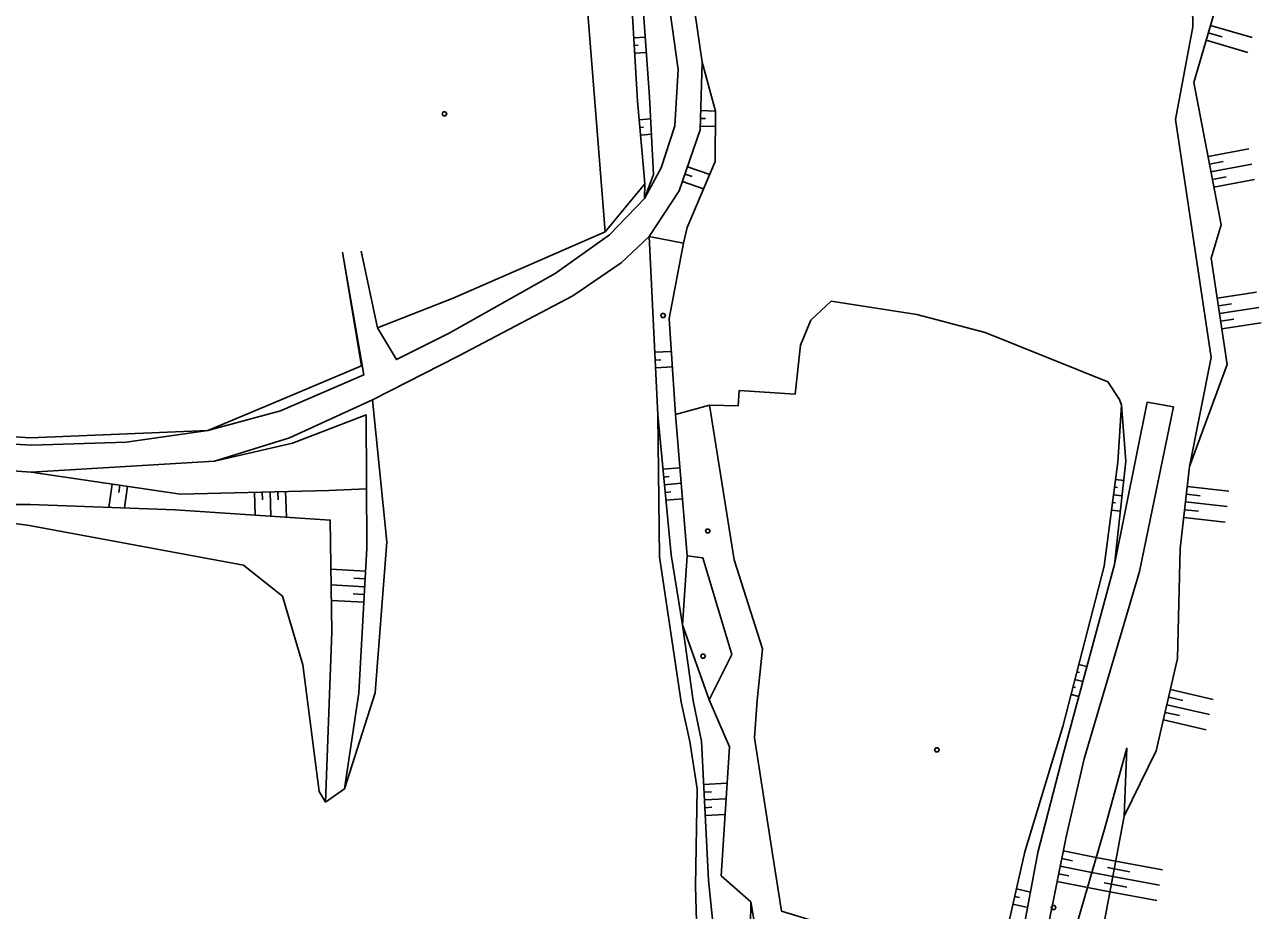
# Model space of a CAD drawing. Extents: x -664960 to -662754, y -993849 to -991145.
# Drawn here: x -663968.2 to -663777.4, y -992370.4 to -992233.7 of the extents above; entities that cross this region are included whole.
import ezdxf

# ---------------------------------------------------------------- set-up
doc = ezdxf.new("R2010")
doc.units = 0
for name, color, linetype in [('Vrstva 13', 7, 'Continuous'), ('Vrstva 18', 7, 'Continuous'), ('Vrstva 23', 7, 'Continuous'), ('Vrstva 27', 7, 'Continuous'), ('Vrstva 63', 7, 'Continuous')]:
    doc.layers.add(name, color=color, linetype=linetype)

msp = doc.modelspace()

# ---------------------------------------------------------------- linework, layer by layer
at = {"layer": 'Vrstva 13'}
for points in [[(-663903.261, -992247.139), (-663903.081, -992247.439), (-663903.261, -992247.739), (-663903.621, -992247.739), (-663903.801, -992247.439), (-663903.621, -992247.139), (-663903.261, -992247.139)], [(-663869.528, -992278.268), (-663869.348, -992278.568), (-663869.528, -992278.868), (-663869.888, -992278.868), (-663870.068, -992278.568), (-663869.888, -992278.268), (-663869.528, -992278.268)], [(-663862.626, -992311.51), (-663862.446, -992311.81), (-663862.626, -992312.11), (-663862.986, -992312.11), (-663863.166, -992311.81), (-663862.986, -992311.51), (-663862.626, -992311.51)], [(-663863.352, -992330.827), (-663863.172, -992331.127), (-663863.352, -992331.427), (-663863.712, -992331.427), (-663863.892, -992331.127), (-663863.712, -992330.827), (-663863.352, -992330.827)], [(-663827.263, -992345.302), (-663827.083, -992345.602), (-663827.263, -992345.902), (-663827.623, -992345.902), (-663827.803, -992345.602), (-663827.623, -992345.302), (-663827.263, -992345.302)]]:
    msp.add_lwpolyline(points, dxfattribs=at)
at = {"layer": 'Vrstva 18'}
msp.add_lwpolyline([(-663809.262, -992369.613), (-663809.082, -992369.913), (-663809.262, -992370.213), (-663809.622, -992370.213), (-663809.802, -992369.913), (-663809.622, -992369.613), (-663809.262, -992369.613)], dxfattribs=at)
at = {"layer": 'Vrstva 23'}
for points in [[(-663928.724, -992293.289), (-663939.93, -992296.31), (-663952.53, -992298.11), (-663967.1, -992298.57), (-663999.28, -992296.79), (-664009.84, -992299.04)], [(-664099.12, -992299.85), (-664076.61, -992303.27), (-664031.58, -992307.16), (-664019.3, -992306.93), (-664008.02, -992303.25), (-663998.74, -992300.94), (-663989.52, -992301.13), (-663967.2, -992302.74), (-663938.94, -992301.03), (-663927.353, -992297.442)]]:
    msp.add_lwpolyline(points, dxfattribs=at)
at = {"layer": 'Vrstva 27'}
for points in [[(-663927.353, -992297.442), (-663914.548, -992291.55), (-663901.338, -992284.82), (-663883.64, -992275.499), (-663876.185, -992270.406), (-663871.835, -992266.362), (-663867.215, -992259.328), (-663863.972, -992249.911), (-663863.663, -992239.451), (-663865.819, -992224.607), (-663867.768, -992214.752)], [(-663871.565, -992214.969), (-663869.561, -992225.049), (-663867.374, -992240.603), (-663867.883, -992249.281), (-663870.004, -992255.782), (-663872.584, -992260.498), (-663877.958, -992266.124), (-663886.349, -992272.096), (-663902.732, -992281.304), (-663910.857, -992285.368), (-663913.778, -992280.465), (-663916.286, -992268.633)], [(-663919.185, -992268.764), (-663915.859, -992287.712), (-663928.724, -992293.289)], [(-663811.995, -992381.248), (-663807.519, -992359.021), (-663804.755, -992347.004), (-663796.214, -992318.071), (-663790.959, -992292.657), (-663795.022, -992291.953), (-663800.032, -992317.011), (-663807.944, -992346.105), (-663811.864, -992361.41), (-663815.456, -992380.722)]]:
    msp.add_lwpolyline(points, dxfattribs=at)
at = {"layer": 'Vrstva 63'}
for p, q in [((-663882.061, -992222.425), (-663878.658, -992265.657)), ((-663785.572, -992234.932), (-663783.424, -992235.555)), ((-663785.237, -992233.779), (-663778.786, -992235.652)), ((-663874.241, -992235.696), (-663872.462, -992235.587)), ((-663874.168, -992236.893), (-663873.571, -992236.857)), ((-663785.907, -992236.084), (-663779.455, -992237.957)), ((-663874.094, -992238.091), (-663872.289, -992237.981)), ((-663861.607, -992247.001), (-663863.663, -992239.451)), ((-663873.392, -992248.337), (-663871.622, -992248.183)), ((-663863.919, -992248.133), (-663863.152, -992248.156)), ((-663863.884, -992246.934), (-663861.607, -992247.001)), ((-663873.287, -992249.533), (-663872.712, -992249.483)), ((-663863.972, -992249.911), (-663863.972, -992249.911)), ((-663863.955, -992249.333), (-663861.623, -992249.402)), ((-663873.183, -992250.728), (-663871.498, -992250.581)), ((-663785.609, -992254.028), (-663779.328, -992252.833)), ((-663865.93, -992255.596), (-663862.503, -992256.776)), ((-663785.385, -992255.207), (-663783.293, -992254.809)), ((-663785.161, -992256.386), (-663778.879, -992255.19)), ((-663866.711, -992257.865), (-663863.444, -992258.99)), ((-663866.32, -992256.73), (-663865.206, -992257.114)), ((-663784.936, -992257.565), (-663782.845, -992257.167)), ((-663784.712, -992258.743), (-663778.43, -992257.548)), ((-663784.206, -992275.876), (-663778.117, -992274.96)), ((-663784.028, -992277.062), (-663782, -992276.757)), ((-663783.85, -992278.249), (-663777.76, -992277.333)), ((-663783.671, -992279.436), (-663781.643, -992279.131)), ((-663783.493, -992280.622), (-663777.403, -992279.706)), ((-663870.98, -992284.228), (-663868.415, -992284.105)), ((-663870.923, -992285.427), (-663870.061, -992285.386)), ((-663870.866, -992286.625), (-663868.257, -992286.501)), ((-663862.565, -992292.418), (-663867.773, -992293.857)), ((-663938.94, -992301.03), (-663926.886, -992298.272)), ((-663869.724, -992302.293), (-663867.11, -992302.045)), ((-663869.611, -992303.487), (-663868.746, -992303.405)), ((-663954.716, -992304.571), (-663955.244, -992308.168)), ((-663953.529, -992304.745), (-663953.698, -992305.899)), ((-663952.342, -992304.919), (-663952.831, -992308.253)), ((-663927.945, -992305.667), (-663927.833, -992309.684)), ((-663869.498, -992304.682), (-663866.917, -992304.438)), ((-663800.027, -992305.032), (-663799.601, -992305.087)), ((-663799.872, -992303.842), (-663798.619, -992304.005)), ((-663788.817, -992304.951), (-663782.41, -992305.674)), ((-663932.743, -992305.801), (-663932.644, -992309.36)), ((-663931.543, -992305.768), (-663931.509, -992306.991)), ((-663930.344, -992305.734), (-663930.238, -992309.522)), ((-663929.144, -992305.701), (-663929.108, -992307)), ((-663869.385, -992305.877), (-663868.531, -992305.796)), ((-663869.272, -992307.071), (-663866.723, -992306.83)), ((-663800.338, -992307.412), (-663799.895, -992307.469)), ((-663800.182, -992306.222), (-663798.878, -992306.392)), ((-663789.086, -992307.336), (-663782.679, -992308.059)), ((-663788.951, -992306.144), (-663786.818, -992306.384)), ((-663800.493, -992308.601), (-663799.137, -992308.778)), ((-663789.22, -992308.529), (-663787.087, -992308.769)), ((-663789.354, -992309.721), (-663782.948, -992310.444)), ((-663915.619, -992318.016), (-663920.946, -992317.717)), ((-663915.753, -992320.412), (-663920.909, -992320.123)), ((-663915.686, -992319.214), (-663917.431, -992319.116)), ((-663915.888, -992322.809), (-663920.873, -992322.529)), ((-663915.82, -992321.611), (-663917.509, -992321.516)), ((-663920.8, -992327.38), (-663921.787, -992353.692)), ((-663805.548, -992332.395), (-663804.303, -992332.717)), ((-663805.849, -992333.556), (-663805.439, -992333.662)), ((-663806.451, -992335.879), (-663806.051, -992335.983)), ((-663806.15, -992334.718), (-663804.933, -992335.033)), ((-663806.753, -992337.041), (-663805.563, -992337.349)), ((-663791.69, -992337.467), (-663789.496, -992337.973)), ((-663791.419, -992336.298), (-663784.832, -992337.819)), ((-663792.23, -992339.805), (-663790.036, -992340.312)), ((-663791.96, -992338.636), (-663785.372, -992340.157)), ((-663792.5, -992340.974), (-663785.912, -992342.496)), ((-663863.457, -992350.92), (-663859.821, -992350.734)), ((-663863.396, -992352.119), (-663862.231, -992352.059)), ((-663863.334, -992353.317), (-663859.973, -992353.145)), ((-663863.273, -992354.516), (-663862.199, -992354.46)), ((-663863.211, -992355.714), (-663860.125, -992355.556)), ((-663808.194, -992362.373), (-663806.536, -992362.707)), ((-663807.957, -992361.196), (-663802.879, -992362.219)), ((-663799.873, -992362.78), (-663802.879, -992362.219)), ((-663799.873, -992362.78), (-663792.648, -992364.129)), ((-663808.668, -992364.726), (-663807.076, -992365.046)), ((-663808.431, -992363.549), (-663803.552, -992364.532)), ((-663800.314, -992365.14), (-663803.553, -992364.535)), ((-663800.093, -992363.96), (-663801.133, -992363.766)), ((-663800.093, -992363.96), (-663797.687, -992364.409)), ((-663808.905, -992365.902), (-663804.224, -992366.845)), ((-663800.534, -992366.319), (-663801.651, -992366.111)), ((-663800.534, -992366.319), (-663798.128, -992366.768)), ((-663800.314, -992365.14), (-663793.089, -992366.489)), ((-663815.46, -992368.237), (-663814.716, -992368.404)), ((-663815.197, -992367.066), (-663813.007, -992367.558)), ((-663800.754, -992367.499), (-663804.226, -992366.851)), ((-663800.754, -992367.499), (-663793.529, -992368.848)), ((-663815.722, -992369.408), (-663813.447, -992369.919))]:
    msp.add_line(p, q, dxfattribs=at)
for points in [[(-663812.912, -992183.474), (-663811.128, -992188.818), (-663795.614, -992198.455), (-663785.131, -992217.892), (-663782.629, -992224.795), (-663787.79, -992242.571), (-663783.608, -992264.544), (-663785.134, -992269.708), (-663782.664, -992286.132), (-663788.468, -992301.859), (-663789.894, -992314.506), (-663790.308, -992331.485), (-663793.6, -992345.739), (-663798.571, -992355.807), (-663803.528, -992382.354), (-663806.238, -992402.536), (-663805.007, -992421.537), (-663808.392, -992432.46)], [(-663811.128, -992188.818), (-663806.712, -992195.357), (-663796.642, -992205.688), (-663788.182, -992221.523), (-663787.973, -992234.026), (-663790.612, -992248.321), (-663785.147, -992285.031), (-663788.468, -992301.859)], [(-663876.846, -992218.253), (-663874.498, -992231.493), (-663873.644, -992245.455), (-663872.739, -992255.804), (-663872.51, -992258.26), (-663872.584, -992260.498), (-663871.18, -992256.775), (-663871.792, -992244.873), (-663872.785, -992231.1), (-663875.141, -992215.614)], [(-663862.591, -992337.852), (-663866.69, -992326.3), (-663866.008, -992315.669), (-663867.773, -992293.857), (-663868.748, -992279.038), (-663866.559, -992267.398), (-663865.987, -992264.973), (-663861.66, -992254.792), (-663861.607, -992247.001)], [(-663913.778, -992280.465), (-663902.092, -992275.863), (-663878.658, -992265.657), (-663872.51, -992258.26)], [(-663871.835, -992266.362), (-663870.518, -992293.892), (-663868.475, -992315.498), (-663866.69, -992326.3), (-663865.057, -992338.023)], [(-663871.835, -992266.362), (-663866.559, -992267.398), (-663868.748, -992279.038), (-663867.773, -992293.857), (-663866.008, -992315.669), (-663863.588, -992315.934), (-663859.115, -992330.871), (-663862.591, -992337.852)], [(-663856.14, -992369.05), (-663852.3, -992391.71), (-663856.56, -992403.23), (-663859.37, -992420.52), (-663861.81, -992426.38), (-663863.48, -992423.66), (-663863.25, -992405.14), (-663864.07, -992388.51), (-663864.7, -992366.63), (-663864.45, -992351.59), (-663865.57, -992344.28), (-663866.922, -992338.238), (-663870.24, -992315.824), (-663870.518, -992293.892), (-663871.835, -992266.362)], [(-664011.01, -992294.41), (-663989.25, -992296.04), (-663967.33, -992297.46), (-663939.93, -992296.31), (-663928.776, -992291.612), (-663916.25, -992286.35), (-663919.185, -992268.764)], [(-663798.983, -992292.393), (-663799.259, -992291.509), (-663801.053, -992288.805), (-663819.984, -992281.179), (-663830.532, -992278.389), (-663843.789, -992276.367), (-663846.915, -992279.295), (-663848.525, -992283.149), (-663849.319, -992290.692), (-663857.939, -992290.13), (-663858.121, -992292.501), (-663862.565, -992292.418), (-663858.751, -992316.274), (-663854.381, -992330.026), (-663855.19, -992337.9), (-663855.61, -992343.73)], [(-663918.847, -992351.626), (-663914.142, -992336.817), (-663912.33, -992313.48), (-663914.548, -992291.55)], [(-663926.886, -992298.272), (-663915.504, -992293.894), (-663915.419, -992314.457), (-663916.673, -992336.803), (-663918.847, -992351.626), (-663921.787, -992353.692)], [(-663868.855, -992489.336), (-663875.858, -992495.345), (-663871.005, -992485.129), (-663856.723, -992468.319), (-663847.419, -992457.133), (-663840.712, -992449.686), (-663833.955, -992440.513), (-663829.515, -992432.287), (-663825.828, -992420.883), (-663822.233, -992403.51), (-663818.088, -992379.948), (-663813.91, -992361.333), (-663808.04, -992342.006), (-663801.621, -992317.25), (-663799.529, -992301.214), (-663798.983, -992292.393), (-663798.298, -992301.056), (-663800.032, -992317.011)], [(-663866.922, -992338.238), (-663870.24, -992315.824), (-663870.518, -992293.892)], [(-663915.483, -992305.319), (-663921.3, -992305.54), (-663944.15, -992306.12), (-663967.2, -992302.74)], [(-663993.24, -992307.73), (-663967.39, -992307.74), (-663944.97, -992308.53), (-663921.06, -992310.14), (-663920.8, -992327.38)], [(-663921.787, -992353.692), (-663922.75, -992352.03), (-663925.27, -992332.48), (-663928.42, -992321.87), (-663934.46, -992317.11), (-663967.79, -992310.91), (-663993.24, -992307.73)], [(-663865.057, -992338.023), (-663863.8, -992344.24), (-663862.7, -992365.68), (-663860.09, -992391.43), (-663858.96, -992404.58), (-663861.81, -992426.38), (-663859.37, -992420.52), (-663856.56, -992403.23), (-663856.48, -992391.71), (-663856.14, -992369.05), (-663860.72, -992365.02), (-663859.47, -992345.15), (-663862.591, -992337.852)], [(-663857.84, -992430.68), (-663861.81, -992426.38), (-663863.48, -992423.66), (-663863.25, -992405.14), (-663864.07, -992388.51), (-663864.7, -992366.63), (-663864.45, -992351.59), (-663865.57, -992344.28), (-663866.922, -992338.238)], [(-663855.61, -992343.73), (-663852.84, -992361.66), (-663851.43, -992370.49), (-663824.421, -992378.746)], [(-663798.571, -992355.807), (-663798.152, -992345.333), (-663801.502, -992357.484), (-663808.594, -992381.87), (-663813.299, -992405.134)]]:
    msp.add_lwpolyline(points, dxfattribs=at)

doc.saveas('drawing.dxf')
